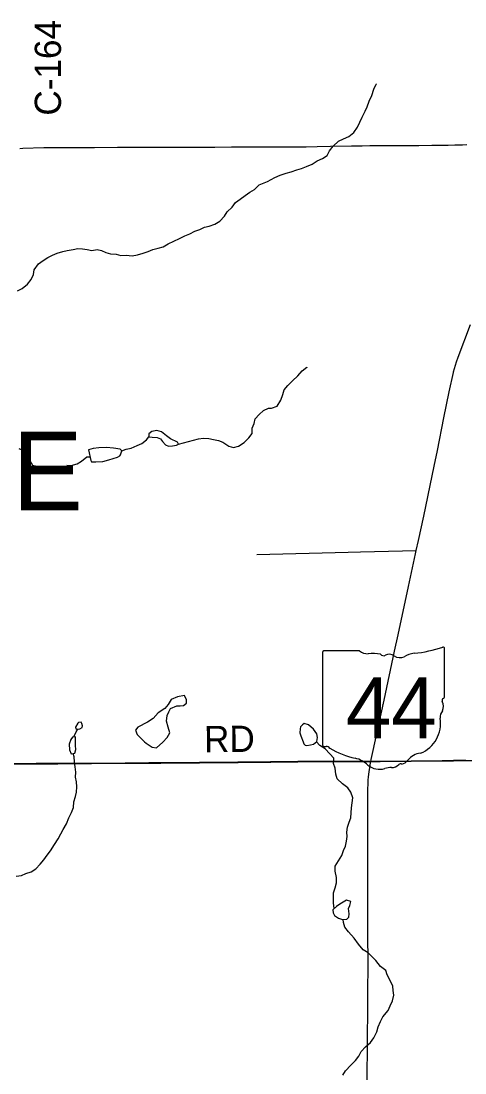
# Model space of a CAD drawing. Extents: x 0 to 34, y 0 to 22.
# Drawn here: x 25.25 to 26.211, y 14.945 to 17.22 of the extents above; entities that cross this region are included whole.
import ezdxf

# ---------------------------------------------------------------- set-up
doc = ezdxf.new("R2010")
doc.units = 0
for name, color, linetype in [('GM_X_Corporation', 7, 'Continuous'), ('GM_X_County_Road', 7, 'Continuous'), ('GM_X_County_Road_Text', 7, 'Continuous'), ('GM_X_Minor_Lake', 7, 'Continuous'), ('GM_X_Minor_River', 7, 'Continuous'), ('GM_X_State_Location', 7, 'Continuous'), ('GM_X_State_Route', 7, 'Continuous'), ('GM_X_State_Shield', 7, 'Continuous'), ('GM_X_Township_Road', 7, 'Continuous'), ('GM_X_Township_Text', 7, 'Continuous')]:
    doc.layers.add(name, color=color, linetype=linetype)

msp = doc.modelspace()

# ---------------------------------------------------------------- linework, layer by layer
at = {"layer": 'GM_X_Corporation'}
for points in [[(26.2122, 15.6211), (26.1856, 15.6206), (26.1613, 15.6202), (26.0271, 15.6189), (26.0067, 15.6188), (25.8488, 15.6183), (25.7903, 15.6178), (25.7195, 15.617), (25.5524, 15.6155), (25.5269, 15.6153), (25.4753, 15.6152), (25.3299, 15.6141), (25.3088, 15.6139), (25.2827, 15.614), (25.2604, 15.6138), (25.235, 15.6138)], [(25.235, 15.6138), (25.2604, 15.6138), (25.2827, 15.614), (25.3088, 15.6139), (25.3299, 15.6141), (25.4753, 15.6152), (25.5269, 15.6153), (25.5524, 15.6155), (25.7195, 15.617), (25.7903, 15.6178), (25.8488, 15.6183), (26.0067, 15.6188), (26.0271, 15.6189), (26.1613, 15.6202), (26.1856, 15.6206), (26.2122, 15.6211)]]:
    msp.add_lwpolyline(points, dxfattribs=at)
at = {"layer": 'GM_X_County_Road'}
for points in [[(25.2476, 16.9443), (25.254, 16.9448), (25.2996, 16.9462), (25.3281, 16.9464), (25.3518, 16.9465), (25.409, 16.9467), (25.4593, 16.9472), (25.4854, 16.9474), (25.5252, 16.9474), (25.5674, 16.9475), (25.5985, 16.9474), (25.6289, 16.9476), (25.6413, 16.9475), (25.6692, 16.9475), (25.7053, 16.9477), (25.7394, 16.9478), (25.7593, 16.9481), (25.7829, 16.9481), (25.8214, 16.9481), (25.8401, 16.948), (25.8668, 16.9483), (25.891, 16.9487), (25.9196, 16.9491), (25.965, 16.9498), (25.988, 16.9502), (26.0047, 16.9506), (26.0121, 16.9508), (26.0237, 16.9509), (26.0334, 16.9509), (26.039, 16.9509), (26.0514, 16.9508), (26.0725, 16.9511), (26.0843, 16.9512), (26.1109, 16.9511), (26.1388, 16.9513), (26.1587, 16.9517), (26.1742, 16.9519), (26.1885, 16.9522), (26.2052, 16.9526), (26.2151, 16.9528)], [(25.2086, 15.6131), (25.2352, 15.6132), (25.2606, 15.6132), (25.2829, 15.6134), (25.309, 15.6134), (25.3301, 15.6135), (25.4755, 15.6146), (25.5271, 15.6148), (25.5526, 15.615), (25.7197, 15.6165), (25.7905, 15.6172), (25.849, 15.6177), (26.0069, 15.6183)], [(26.0069, 15.6183), (26.0273, 15.6184), (26.1615, 15.6197), (26.1858, 15.62), (26.2124, 15.6205), (26.3071, 15.6204), (26.3304, 15.6206), (26.3846, 15.6212), (26.4181, 15.6217), (26.4871, 15.6228), (26.5778, 15.6235), (26.6531, 15.6244), (26.6997, 15.6248), (26.7525, 15.6255), (26.8153, 15.6261), (26.8559, 15.6268)]]:
    msp.add_lwpolyline(points, dxfattribs=at)
at = {"layer": 'GM_X_Minor_Lake'}
for p, q in [((25.545, 16.3191), (25.5519, 16.3161)), ((25.3961, 16.2925), (25.4012, 16.2698)), ((25.3734, 15.7011), (25.3682, 15.6927)), ((25.5016, 15.6766), (25.5176, 15.6608)), ((25.5176, 15.6608), (25.5023, 15.6763)), ((25.3545, 15.6562), (25.3552, 15.6437)), ((25.8554, 15.6741), (25.8604, 15.6609)), ((25.9402, 15.3098), (25.9327, 15.3052))]:
    msp.add_line(p, q, dxfattribs=at)
for points in [[(25.5519, 16.3161), (25.5561, 16.3108), (25.5629, 16.3037), (25.569, 16.3007), (25.5777, 16.3011), (25.5864, 16.3027), (25.5909, 16.3046), (25.589, 16.3092), (25.5734, 16.3166), (25.5647, 16.323), (25.5544, 16.3313), (25.5438, 16.3342), (25.5336, 16.3326), (25.5268, 16.3269), (25.5269, 16.3205), (25.534, 16.3197), (25.545, 16.3191)], [(25.4012, 16.2698), (25.4027, 16.2668), (25.4054, 16.2664), (25.4122, 16.2665), (25.427, 16.2673), (25.4402, 16.2709), (25.4496, 16.2736), (25.4591, 16.2767), (25.464, 16.2794), (25.4658, 16.2821), (25.468, 16.2904), (25.4646, 16.2938), (25.4506, 16.296), (25.4351, 16.2978), (25.4184, 16.2972), (25.4063, 16.2956), (25.3961, 16.2925)], [(25.6042, 15.7612), (25.5887, 15.7585), (25.5751, 15.7527), (25.5688, 15.7416), (25.5617, 15.7332), (25.5466, 15.724), (25.5361, 15.7118), (25.5241, 15.7037), (25.5033, 15.693), (25.4981, 15.6861), (25.5016, 15.6766)], [(25.5176, 15.6608), (25.521, 15.6582), (25.5343, 15.6492), (25.5434, 15.6478), (25.5569, 15.6604), (25.5667, 15.6703), (25.5719, 15.6806), (25.5684, 15.6927), (25.5653, 15.706), (25.5663, 15.7181), (25.5697, 15.7257), (25.5734, 15.7333), (25.587, 15.7391), (25.5949, 15.7392), (25.6021, 15.74), (25.6085, 15.745), (25.6085, 15.7518), (25.6042, 15.7612), (25.5887, 15.7585), (25.5751, 15.7527), (25.5688, 15.7416), (25.5617, 15.7332), (25.5466, 15.724), (25.5361, 15.7118), (25.5241, 15.7037), (25.5033, 15.693), (25.4981, 15.6861), (25.5016, 15.6766)], [(25.5176, 15.6608), (25.521, 15.6582), (25.5343, 15.6492), (25.5434, 15.6478), (25.5569, 15.6604), (25.5667, 15.6703), (25.5719, 15.6806), (25.5684, 15.6927), (25.5653, 15.706), (25.5663, 15.7181), (25.5697, 15.7257), (25.5734, 15.7333), (25.587, 15.7391), (25.5949, 15.7392), (25.6021, 15.74), (25.6085, 15.745), (25.6085, 15.7518), (25.6042, 15.7612)], [(25.3682, 15.6927), (25.3686, 15.6893), (25.3739, 15.6886), (25.3777, 15.6894), (25.3826, 15.6924), (25.3833, 15.6958), (25.3818, 15.7004), (25.3806, 15.7034), (25.3749, 15.7026), (25.3734, 15.7011)], [(25.8604, 15.6609), (25.8621, 15.6571), (25.8651, 15.6541), (25.8685, 15.653), (25.8765, 15.6546), (25.8833, 15.6558), (25.8904, 15.662), (25.8918, 15.6707), (25.8902, 15.6783), (25.8829, 15.6885), (25.8722, 15.6978), (25.8631, 15.7004), (25.8589, 15.698), (25.8548, 15.6938), (25.8545, 15.6889), (25.8535, 15.6809), (25.8554, 15.6741)], [(25.3552, 15.6437), (25.3584, 15.6354), (25.3664, 15.6369), (25.3686, 15.6442), (25.3681, 15.6532), (25.3684, 15.662), (25.3684, 15.6718), (25.3616, 15.6714), (25.3578, 15.6664), (25.3545, 15.6562)], [(25.9327, 15.3052), (25.9252, 15.2979), (25.9253, 15.291), (25.9287, 15.2854), (25.9368, 15.2794), (25.9455, 15.2769), (25.955, 15.2773), (25.9598, 15.282), (25.9605, 15.2888), (25.9589, 15.3006), (25.9618, 15.3074), (25.9636, 15.3154), (25.9545, 15.3183), (25.9474, 15.3141), (25.9402, 15.3098)]]:
    msp.add_lwpolyline(points, dxfattribs=at)
at = {"layer": 'GM_X_Minor_River'}
for points in [[(25.7837, 16.8732), (25.7992, 16.8814), (25.8112, 16.8868), (25.824, 16.8912), (25.8346, 16.8936), (25.8471, 16.8983), (25.8573, 16.9014), (25.8678, 16.9057), (25.8803, 16.9108), (25.8908, 16.9178), (25.9025, 16.9224), (25.9126, 16.929), (25.9174, 16.9393), (25.9253, 16.9493), (25.9369, 16.9604), (25.9478, 16.9651), (25.9595, 16.9702), (25.97, 16.9787), (25.9782, 16.9902), (25.9834, 17.0012), (25.9886, 17.0119), (25.9945, 17.0249), (25.9989, 17.0348), (26.0037, 17.0471), (26.0089, 17.0589), (26.0133, 17.0726), (26.0185, 17.0837), (26.0192, 17.0841)], [(25.4663, 16.7129), (25.478, 16.7138), (25.4909, 16.712), (25.5019, 16.7143), (25.5143, 16.7182), (25.5253, 16.7213), (25.5355, 16.7256), (25.5468, 16.7287), (25.5577, 16.7318), (25.5683, 16.738), (25.5807, 16.7438), (25.5928, 16.7499), (25.6045, 16.7557), (25.6154, 16.76), (25.6264, 16.7657), (25.6373, 16.7689), (25.6475, 16.7739), (25.6573, 16.7766), (25.6694, 16.7809), (25.6803, 16.7874), (25.6905, 16.7981), (25.6961, 16.8076), (25.707, 16.8172), (25.7145, 16.8279), (25.7246, 16.8348), (25.7352, 16.8424), (25.7453, 16.8497), (25.7551, 16.8559), (25.7653, 16.8658), (25.7837, 16.8732)], [(25.2424, 16.6365), (25.2526, 16.6415), (25.2643, 16.6511), (25.2722, 16.661), (25.277, 16.6717), (25.2788, 16.6823), (25.2882, 16.6949), (25.298, 16.7018), (25.3081, 16.7087), (25.3183, 16.7137), (25.3285, 16.718), (25.3406, 16.7218), (25.3504, 16.7238), (25.3633, 16.7262), (25.3731, 16.7282), (25.3829, 16.7271), (25.3935, 16.7257), (25.4034, 16.7235), (25.4147, 16.7262), (25.4242, 16.7236), (25.4337, 16.7195), (25.4436, 16.7166), (25.4561, 16.7155), (25.4663, 16.7129)], [(25.7922, 16.3831), (25.8043, 16.3874), (25.8121, 16.4), (25.8165, 16.4122), (25.8198, 16.4221), (25.8276, 16.4321), (25.8374, 16.4421), (25.8494, 16.4525), (25.8587, 16.4632), (25.8685, 16.4717), (25.8685, 16.4709)], [(25.5909, 16.3046), (25.6344, 16.3163), (25.6453, 16.3179), (25.6563, 16.3169), (25.6666, 16.3147), (25.6772, 16.3129), (25.6867, 16.3095), (25.6996, 16.3005), (25.7102, 16.298), (25.7204, 16.3003), (25.7328, 16.3084), (25.743, 16.3187), (25.7505, 16.3282), (25.7504, 16.3392), (25.7545, 16.3495), (25.757, 16.3594), (25.7653, 16.3689), (25.7751, 16.3777), (25.786, 16.3831), (25.7922, 16.3831)], [(25.468, 16.2904), (25.4779, 16.2939), (25.4888, 16.2966), (25.5013, 16.302), (25.5114, 16.3063), (25.5216, 16.314), (25.5269, 16.3205)], [(25.2458, 16.2956), (25.2553, 16.2915), (25.2649, 16.2813), (25.2695, 16.2696), (25.2753, 16.2597), (25.2847, 16.2575), (25.2953, 16.2565), (25.3052, 16.2547), (25.3124, 16.2551)], [(25.3491, 16.2592), (25.3589, 16.2589), (25.3714, 16.2627), (25.3812, 16.2681), (25.3924, 16.2773), (25.3995, 16.2774)], [(25.3646, 15.6716), (25.3694, 15.6829), (25.3732, 15.6887)], [(25.9277, 15.3003), (25.9262, 15.3127), (25.9263, 15.3343), (25.93, 15.345), (25.9329, 15.3561), (25.9331, 15.3674), (25.9299, 15.3811), (25.9302, 15.3921), (25.9372, 15.4039), (25.9443, 15.415), (25.948, 15.4257), (25.9524, 15.4356), (25.9542, 15.4459), (25.956, 15.4566), (25.9555, 15.466), (25.9565, 15.4763), (25.9602, 15.4874), (25.9635, 15.4969), (25.9645, 15.5072), (25.9651, 15.5186), (25.9665, 15.5292), (25.9683, 15.5402), (25.964, 15.5519), (25.9571, 15.5617), (25.9456, 15.5703), (25.9345, 15.5812), (25.9314, 15.5911), (25.9297, 15.6043), (25.9265, 15.6145), (25.9268, 15.6256), (25.9184, 15.6353), (25.9084, 15.6462), (25.8969, 15.6533), (25.8892, 15.6609)], [(25.2398, 15.3705), (25.2511, 15.3721), (25.2609, 15.3764), (25.2722, 15.3799), (25.282, 15.3864), (25.2914, 15.3963), (25.2993, 15.4059), (25.3068, 15.4158), (25.3143, 15.4253), (25.3229, 15.439), (25.3307, 15.4512), (25.3363, 15.4623), (25.3412, 15.4718), (25.3483, 15.4836), (25.3535, 15.4965), (25.3594, 15.5083), (25.3639, 15.5193), (25.3645, 15.5311), (25.3679, 15.5425), (25.3701, 15.5524), (25.3711, 15.5638), (25.3706, 15.5748), (25.3683, 15.585), (25.369, 15.5956), (25.3674, 15.607), (25.3661, 15.618), (25.3653, 15.6286), (25.3627, 15.6362)], [(25.9463, 14.9401), (25.9519, 14.9497), (25.9638, 14.9616), (25.9736, 14.9716), (25.981, 14.9815), (25.9862, 14.9915), (25.9952, 15.0014), (26.0061, 15.0111), (26.0132, 15.0206), (26.0198, 15.034), (26.0231, 15.045), (26.0279, 15.0565), (26.0327, 15.066), (26.0443, 15.0802), (26.0487, 15.0901), (26.0539, 15.1012), (26.0568, 15.113), (26.0556, 15.1229), (26.0547, 15.1327), (26.0485, 15.1463), (26.0427, 15.1569), (26.0395, 15.1667), (26.0281, 15.1753), (26.0177, 15.1881), (26.0012, 15.205), (25.9906, 15.2113), (25.9802, 15.2233), (25.9713, 15.2365), (25.9587, 15.2504), (25.951, 15.2602), (25.9482, 15.2701), (25.9474, 15.277)]]:
    msp.add_lwpolyline(points, dxfattribs=at)
at = {"layer": 'GM_X_State_Route'}
for points in [[(26.0069, 15.6183), (26.0079, 15.6226), (26.0118, 15.6421), (26.0242, 15.6984), (26.0357, 15.7513), (26.0581, 15.8571), (26.0659, 15.8923), (26.0883, 15.9968), (26.1034, 16.0674), (26.1051, 16.0747), (26.1099, 16.0965), (26.1214, 16.1494), (26.1398, 16.2363), (26.144, 16.257), (26.151, 16.2911), (26.1651, 16.3618), (26.1763, 16.4178), (26.1857, 16.4598), (26.186, 16.4613), (26.1901, 16.4756), (26.1923, 16.4828), (26.1961, 16.4933), (26.2226, 16.5637)], [(25.9991, 14.926), (25.9997, 15.0138), (26.0005, 15.0871), (26.0008, 15.1067), (26.0008, 15.1166), (26.001, 15.1818), (26.0008, 15.2469), (26.0009, 15.3261), (26.0008, 15.348), (26.0008, 15.3569), (26.0008, 15.3637), (26.0007, 15.3889), (26.0005, 15.4193), (26.0003, 15.5474), (26.0003, 15.5525), (26.0004, 15.5552), (26.0005, 15.5594), (26.0011, 15.5696), (26.0013, 15.5746), (26.0015, 15.578), (26.0021, 15.5853), (26.0034, 15.5959), (26.0048, 15.6053), (26.0065, 15.6156), (26.0069, 15.6183)]]:
    msp.add_lwpolyline(points, dxfattribs=at)
at = {"layer": 'GM_X_State_Shield'}
for p, q in [((26.1663, 15.7582), (26.1663, 15.8629)), ((25.9026, 15.8545), (25.9026, 15.6543)), ((25.9824, 15.8579), (25.9052, 15.8579)), ((26.1663, 15.7582), (26.1663, 15.7582))]:
    msp.add_line(p, q, dxfattribs=at)
for centre, radius, start, end in [((26.0724, 16.1307), 0.2796, 275.8445, 288.9065), ((26.1634, 15.8633), 0.00294, 351.8621, 97.738), ((25.9056, 15.8549), 0.00305, 98.1301, 188.1301), ((26.0008, 15.8811), 0.0296, 231.6195, 271.1119), ((26.0106, 15.7455), 0.1064, 80.4867, 94.9883), ((26.0348, 15.8559), 0.00855, 219.7921, 297.1024), ((26.0473, 15.8328), 0.0178, 54.4667, 119.1411), ((26.0703, 15.8645), 0.0214, 233.8562, 294.8282), ((26.108, 15.7968), 0.0563, 97.3462, 120.7689), ((26.1656, 15.7505), 0.00454, 107.944, 210.337), ((26.1367, 15.7373), 0.0273, 340.033, 23.6496), ((26.1632, 15.7578), 0.00314, 289.6038, 7.7341), ((26.1768, 15.7144), 0.0198, 136.8065, 186.9296), ((26.088, 15.701), 0.0699, 292.3089, 8.9858), ((25.9057, 15.6539), 0.00308, 171.9584, 258.3066), ((25.9061, 15.6744), 0.0235, 267.339, 280.6039), ((25.9109, 15.6428), 0.00848, 29.7484, 93.2717), ((26.018, 15.8226), 0.2019, 240.4129, 257.1985), ((26.1175, 15.5981), 0.0383, 94.4031, 142.5768), ((25.9578, 15.5644), 0.0632, 47.1842, 75.836), ((26.0261, 15.6418), 0.0401, 230.7004, 286.2918), ((26.0522, 15.6268), 0.0214, 268.777, 315.5493), ((26.0716, 15.6074), 0.00601, 65.7517, 132.6484), ((26.069, 15.6349), 0.0226, 282.8732, 323.2771), ((26.0493, 15.5726), 0.0329, 85.6951, 111.2099)]:
    msp.add_arc(centre, radius, start, end, dxfattribs=at)
at = {"layer": 'GM_X_Township_Road'}
msp.add_lwpolyline([(25.7601, 16.0662), (25.9578, 16.0711), (25.9845, 16.0719), (26.0753, 16.0744), (26.1051, 16.0747)], dxfattribs=at)

# ---------------------------------------------------------------- texts
at = {"layer": 'GM_X_County_Road_Text'}
for s, rotation, p in [('C-164', 90, (25.3367, 17.0154)), ('RD', 0.4827, (25.6464, 15.6385))]:
    msp.add_text(s, height=0.05682, rotation=rotation, dxfattribs=at).set_placement(p)
at = {"layer": 'GM_X_State_Location'}
msp.add_text('44', height=0.000189, rotation=0, dxfattribs=at).set_placement((25.9838, 15.7273))
for s in ['s', 'r']:
    msp.add_text(s, height=0.000189, dxfattribs=at).set_placement((26.0315, 15.7411))
at = {"layer": 'GM_X_State_Shield'}
msp.add_text('44', height=0.13184, dxfattribs=at).set_placement((25.9532, 15.6684))
at = {"layer": 'GM_X_Township_Text'}
msp.add_text('SHALERSVILLE', height=0.170455, rotation=0, dxfattribs=at).set_placement((23.6988, 16.1615))

doc.saveas('drawing.dxf')
